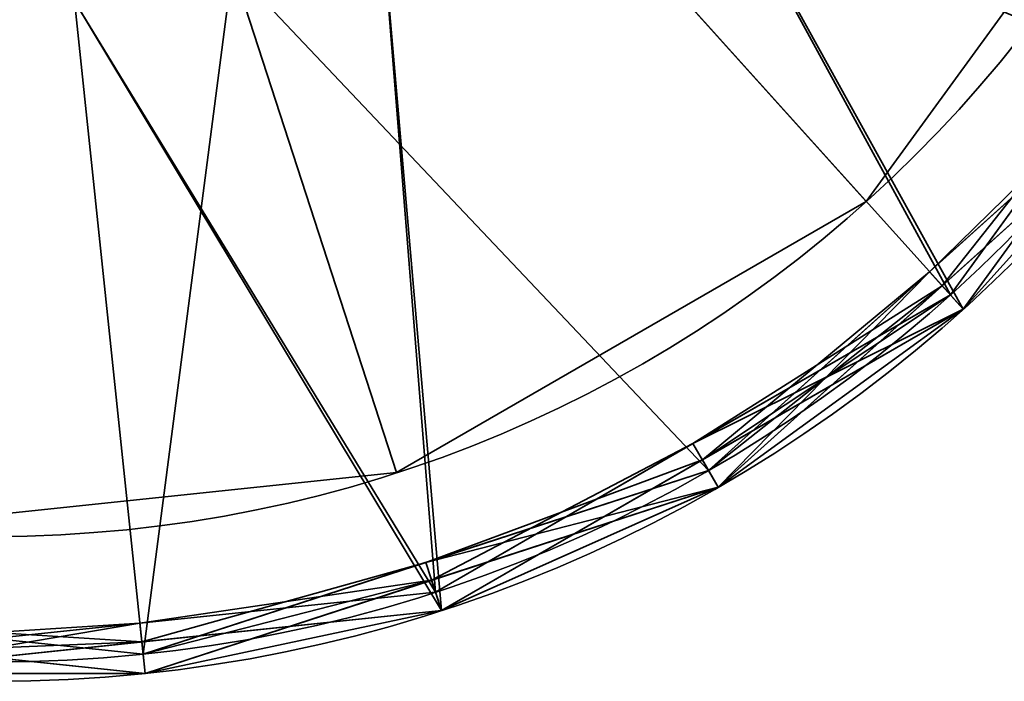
# Model space of a CAD drawing. Header units: millimetres. Extents: x -503 to 6703, y -110 to 249.
# Tile 821 of 1056: x 3431.14 to 3436.23, y -46.41 to -42.99. Entities that reach past the tile are written whole.
import ezdxf

# ---------------------------------------------------------------- set-up
doc = ezdxf.new("R2010")
doc.units = ezdxf.units.MM
doc.layers.add('151', color=7, linetype='Continuous', true_color=0xffffff)

# ---------------------------------------------------------------- blocks, each defined once
blk = doc.blocks.new('UG_SURFACE_236')
at = {"layer": '151', "color": 252, "linetype": 'Continuous', "lineweight": 35}
for points in [[(3438.2384, -37.3745, 1711.5), (3438.2384, -40.4516, 1711.5), (3436.9867, -43.2626, 1711.5), (3431, -38.913, 1711.5)], [(3431.7734, -46.2725, 1711.5), (3428.7133, -45.9508, 1711.5), (3426.0485, -44.4123, 1711.5), (3431, -38.913, 1711.5)], [(3430.2266, -46.2725, 1812), (3433.2867, -45.9508, 1812), (3435.9515, -44.4123, 1812), (3431, -38.913, 1812)], [(3435.9515, -44.4123, 1812), (3437.7604, -41.9229, 1812), (3438.4, -38.913, 1812), (3431, -38.913, 1812)], [(3436.9867, -43.2626, 1711.5), (3434.7, -45.3216, 1711.5), (3431.7734, -46.2725, 1711.5), (3431, -38.913, 1711.5)], [(3438.2384, -40.4516, 1786), (3436.9867, -43.2626, 1786), (3434.6542, -40.54, 1786), (3434.9127, -39.7447, 1786)], [(3436.9867, -43.2626, 1786), (3433.6765, -41.8856, 1786), (3434.6542, -40.54, 1786)], [(3434.236, -41.2642, 1737.5), (3433.0001, -42.3771, 1737.5), (3433.2867, -45.9508, 1737.5), (3435.9515, -44.4123, 1737.5)], [(3435.9515, -44.4123, 1737.5), (3437.7604, -41.9229, 1737.5), (3434.236, -41.2642, 1737.5)], [(3432.236, -42.7172, 1786), (3433.6765, -41.8856, 1786), (3436.9867, -43.2626, 1786), (3434.7, -45.3216, 1786)], [(3436.0185, -44.4866, 1811.9), (3437.8517, -41.9635, 1811.9), (3437.7604, -41.9229, 1812), (3435.9515, -44.4123, 1812)], [(3437.7604, -41.9229, 1737.5), (3435.9515, -44.4123, 1737.5), (3436.0185, -44.4866, 1737.4001), (3436.9349, -43.2251, 1737.4001)], [(3436.8558, -43.1676, 1808), (3435.9515, -44.4123, 1808), (3436.0185, -44.4866, 1807.9), (3437.8517, -41.9635, 1807.9)], [(3437.8517, -41.9635, 1807.9), (3436.0185, -44.4866, 1807.9), (3437.0675, -43.3214, 1786.1)], [(3437.0675, -43.3214, 1808.1), (3437.8517, -41.9635, 1811.9), (3436.0185, -44.4866, 1811.9)], [(3433.0001, -42.3771, 1737.5), (3431.4182, -42.8911, 1737.5), (3433.2867, -45.9508, 1737.5)], [(3430.5818, -42.8911, 1786), (3432.236, -42.7172, 1786), (3431.7734, -46.2725, 1786), (3428.7133, -45.9508, 1786)], [(3431.4182, -42.8911, 1737.5), (3429.764, -42.7172, 1737.5), (3430.2266, -46.2725, 1737.5), (3433.2867, -45.9508, 1737.5)], [(3434.7, -45.3216, 1786), (3431.7734, -46.2725, 1786), (3432.236, -42.7172, 1786)], [(3436.8558, -43.1676, 1808), (3437.0675, -43.3214, 1808.1), (3435.9088, -44.3648, 1808.1)], [(3435.9088, -44.3648, 1808.1), (3435.9515, -44.4123, 1808), (3436.8558, -43.1676, 1808)], [(3435.8435, -44.2921, 1715.5), (3436.0185, -44.4866, 1715.4), (3436.9349, -43.2251, 1715.4)], [(3436.9349, -43.2251, 1715.4), (3436.9867, -43.2626, 1715.5), (3435.8435, -44.2921, 1715.5)], [(3437.0675, -43.3214, 1715.6), (3436.9349, -43.2251, 1737.4001), (3436.0185, -44.4866, 1737.4001)], [(3437.0675, -43.3214, 1711.5999), (3436.9349, -43.2251, 1715.4), (3436.0185, -44.4866, 1715.4)], [(3434.7, -45.3216, 1786), (3436.9867, -43.2626, 1786), (3437.0675, -43.3214, 1786.1), (3435.9088, -44.3648, 1786.1)], [(3437.0675, -43.3214, 1711.5999), (3434.7501, -45.4082, 1711.5999), (3434.7, -45.3216, 1711.5), (3436.9867, -43.2626, 1711.5)], [(3435.8435, -44.2921, 1715.5), (3436.9867, -43.2626, 1715.5), (3437.0675, -43.3214, 1715.6), (3434.7501, -45.4082, 1715.6)], [(3434.7501, -45.4082, 1715.6), (3437.0675, -43.3214, 1715.6), (3436.0185, -44.4866, 1737.4001)], [(3436.0185, -44.4866, 1715.4), (3434.7501, -45.4082, 1711.5999), (3437.0675, -43.3214, 1711.5999)], [(3436.0185, -44.4866, 1807.9), (3435.9088, -44.3648, 1786.1), (3437.0675, -43.3214, 1786.1)], [(3436.0185, -44.4866, 1811.9), (3435.9088, -44.3648, 1808.1), (3437.0675, -43.3214, 1808.1)], [(3435.8435, -44.2921, 1715.5), (3434.7, -45.3216, 1715.5), (3434.6681, -45.2663, 1715.4)], [(3434.6681, -45.2663, 1715.4), (3436.0185, -44.4866, 1715.4), (3435.8435, -44.2921, 1715.5)], [(3434.7501, -45.4082, 1715.6), (3434.7, -45.3216, 1715.5), (3435.8435, -44.2921, 1715.5)], [(3434.6192, -45.1816, 1808), (3435.9515, -44.4123, 1808), (3435.9088, -44.3648, 1808.1)], [(3435.9088, -44.3648, 1808.1), (3434.7501, -45.4082, 1808.1), (3434.6192, -45.1816, 1808)], [(3435.9088, -44.3648, 1786.1), (3434.7501, -45.4082, 1786.1), (3434.7, -45.3216, 1786)], [(3434.7501, -45.4082, 1786.1), (3435.9088, -44.3648, 1786.1), (3436.0185, -44.4866, 1807.9)], [(3434.7501, -45.4082, 1808.1), (3435.9088, -44.3648, 1808.1), (3436.0185, -44.4866, 1811.9)], [(3433.3177, -46.0459, 1811.9), (3436.0185, -44.4866, 1811.9), (3435.9515, -44.4123, 1812), (3433.2867, -45.9508, 1812)], [(3435.9515, -44.4123, 1737.5), (3433.2867, -45.9508, 1737.5), (3433.3177, -46.0459, 1737.4001), (3434.6681, -45.2663, 1737.4001)], [(3436.0185, -44.4866, 1807.9), (3435.9515, -44.4123, 1808), (3434.6192, -45.1816, 1808)], [(3434.6681, -45.2663, 1737.4001), (3436.0185, -44.4866, 1737.4001), (3435.9515, -44.4123, 1737.5)], [(3434.6192, -45.1816, 1808), (3433.2867, -45.9508, 1808), (3433.3177, -46.0459, 1807.9), (3436.0185, -44.4866, 1807.9)], [(3434.7501, -45.4082, 1786.1), (3436.0185, -44.4866, 1807.9), (3433.3177, -46.0459, 1807.9)], [(3436.0185, -44.4866, 1811.9), (3433.3177, -46.0459, 1811.9), (3434.7501, -45.4082, 1808.1)], [(3436.0185, -44.4866, 1737.4001), (3434.6681, -45.2663, 1737.4001), (3434.7501, -45.4082, 1715.6)], [(3436.0185, -44.4866, 1715.4), (3434.6681, -45.2663, 1715.4), (3434.7501, -45.4082, 1711.5999)], [(3434.6192, -45.1816, 1808), (3434.7501, -45.4082, 1808.1), (3433.2669, -45.8901, 1808.1)], [(3433.2669, -45.8901, 1808.1), (3433.2867, -45.9508, 1808), (3434.6192, -45.1816, 1808)], [(3433.2368, -45.797, 1715.5), (3433.3177, -46.0459, 1715.4), (3434.6681, -45.2663, 1715.4)], [(3434.6681, -45.2663, 1715.4), (3434.7, -45.3216, 1715.5), (3433.2368, -45.797, 1715.5)], [(3434.7501, -45.4082, 1715.6), (3434.6681, -45.2663, 1737.4001), (3433.3177, -46.0459, 1737.4001)], [(3434.7501, -45.4082, 1711.5999), (3434.6681, -45.2663, 1715.4), (3433.3177, -46.0459, 1715.4)], [(3431.7734, -46.2725, 1786), (3434.7, -45.3216, 1786), (3434.7501, -45.4082, 1786.1), (3433.2669, -45.8901, 1786.1)], [(3434.7501, -45.4082, 1711.5999), (3431.7839, -46.3719, 1711.5999), (3431.7734, -46.2725, 1711.5), (3434.7, -45.3216, 1711.5)], [(3433.2368, -45.797, 1715.5), (3434.7, -45.3216, 1715.5), (3434.7501, -45.4082, 1715.6)], [(3434.7501, -45.4082, 1715.6), (3431.7839, -46.3719, 1715.6), (3431.7734, -46.2725, 1715.5), (3433.2368, -45.797, 1715.5)], [(3433.3177, -46.0459, 1737.4001), (3431.7839, -46.3719, 1715.6), (3434.7501, -45.4082, 1715.6)], [(3431.7839, -46.3719, 1711.5999), (3434.7501, -45.4082, 1711.5999), (3433.3177, -46.0459, 1715.4)], [(3433.3177, -46.0459, 1807.9), (3433.2669, -45.8901, 1786.1), (3434.7501, -45.4082, 1786.1)], [(3433.3177, -46.0459, 1811.9), (3433.2669, -45.8901, 1808.1), (3434.7501, -45.4082, 1808.1)], [(3433.2368, -45.797, 1715.5), (3431.7734, -46.2725, 1715.5), (3431.7667, -46.2089, 1715.4)], [(3431.7667, -46.2089, 1715.4), (3433.3177, -46.0459, 1715.4), (3433.2368, -45.797, 1715.5)], [(3431.7565, -46.1117, 1808), (3433.2867, -45.9508, 1808), (3433.2669, -45.8901, 1808.1)], [(3433.2669, -45.8901, 1808.1), (3431.7839, -46.3719, 1808.1), (3431.7565, -46.1117, 1808)], [(3433.2669, -45.8901, 1786.1), (3431.7839, -46.3719, 1786.1), (3431.7734, -46.2725, 1786)], [(3431.7839, -46.3719, 1786.1), (3433.2669, -45.8901, 1786.1), (3433.3177, -46.0459, 1807.9)], [(3431.7839, -46.3719, 1808.1), (3433.2669, -45.8901, 1808.1), (3433.3177, -46.0459, 1811.9)], [(3431.7839, -46.3719, 1711.5999), (3428.6823, -46.0459, 1711.5999), (3428.7133, -45.9508, 1711.5), (3431.7734, -46.2725, 1711.5)], [(3428.7133, -45.9508, 1786), (3431.7734, -46.2725, 1786), (3431.7839, -46.3719, 1786.1), (3430.2332, -46.2089, 1786.1)], [(3430.2161, -46.3719, 1807.9), (3433.3177, -46.0459, 1807.9), (3433.2867, -45.9508, 1808), (3431.7565, -46.1117, 1808)], [(3430.2161, -46.3719, 1811.9), (3433.3177, -46.0459, 1811.9), (3433.2867, -45.9508, 1812), (3430.2266, -46.2725, 1812)], [(3431.7667, -46.2089, 1737.4001), (3433.3177, -46.0459, 1737.4001), (3433.2867, -45.9508, 1737.5), (3430.2266, -46.2725, 1737.5)], [(3430.2161, -46.3719, 1737.4001), (3428.6823, -46.0459, 1715.6), (3431.7839, -46.3719, 1715.6)], [(3430.2435, -46.1117, 1715.5), (3431.7734, -46.2725, 1715.5), (3431.7839, -46.3719, 1715.6), (3428.6823, -46.0459, 1715.6)], [(3428.6823, -46.0459, 1711.5999), (3431.7839, -46.3719, 1711.5999), (3430.2161, -46.3719, 1715.4)], [(3431.7839, -46.3719, 1786.1), (3433.3177, -46.0459, 1807.9), (3430.2161, -46.3719, 1807.9)], [(3433.3177, -46.0459, 1811.9), (3430.2161, -46.3719, 1811.9), (3431.7839, -46.3719, 1808.1)], [(3433.3177, -46.0459, 1737.4001), (3431.7667, -46.2089, 1737.4001), (3431.7839, -46.3719, 1715.6)], [(3433.3177, -46.0459, 1715.4), (3431.7667, -46.2089, 1715.4), (3431.7839, -46.3719, 1711.5999)], [(3431.7565, -46.1117, 1808), (3430.2266, -46.2725, 1808), (3430.2161, -46.3719, 1807.9)], [(3430.2435, -46.1117, 1715.5), (3430.2161, -46.3719, 1715.4), (3431.7667, -46.2089, 1715.4)], [(3430.2332, -46.2089, 1808.1), (3430.2266, -46.2725, 1808), (3431.7565, -46.1117, 1808)], [(3431.7565, -46.1117, 1808), (3431.7839, -46.3719, 1808.1), (3430.2332, -46.2089, 1808.1)], [(3431.7667, -46.2089, 1715.4), (3431.7734, -46.2725, 1715.5), (3430.2435, -46.1117, 1715.5)], [(3430.2161, -46.3719, 1807.9), (3430.2332, -46.2089, 1786.1), (3431.7839, -46.3719, 1786.1)], [(3430.2161, -46.3719, 1811.9), (3430.2332, -46.2089, 1808.1), (3431.7839, -46.3719, 1808.1)], [(3430.2266, -46.2725, 1737.5), (3430.2161, -46.3719, 1737.4001), (3431.7667, -46.2089, 1737.4001)], [(3431.7839, -46.3719, 1715.6), (3431.7667, -46.2089, 1737.4001), (3430.2161, -46.3719, 1737.4001)], [(3431.7839, -46.3719, 1711.5999), (3431.7667, -46.2089, 1715.4), (3430.2161, -46.3719, 1715.4)]]:
    blk.add_3dface(points, dxfattribs=at)
blk = doc.blocks.new('UG_SURFACE_237')
at = {"layer": '151', "color": 252, "linetype": 'Continuous', "lineweight": 35}
for points in [[(3438.2384, -37.3745, 1461.5), (3438.2384, -40.4516, 1461.5), (3436.9867, -43.2626, 1461.5), (3431, -38.913, 1461.5)], [(3431.7734, -46.2725, 1461.5), (3428.7133, -45.9508, 1461.5), (3426.0485, -44.4123, 1461.5), (3431, -38.913, 1461.5)], [(3430.2266, -46.2725, 1562), (3433.2867, -45.9508, 1562), (3435.9515, -44.4123, 1562), (3431, -38.913, 1562)], [(3435.9515, -44.4123, 1562), (3437.7604, -41.9229, 1562), (3438.4, -38.913, 1562), (3431, -38.913, 1562)], [(3436.9867, -43.2626, 1461.5), (3434.7, -45.3216, 1461.5), (3431.7734, -46.2725, 1461.5), (3431, -38.913, 1461.5)], [(3438.2384, -40.4516, 1536), (3436.9867, -43.2626, 1536), (3434.6542, -40.54, 1536), (3434.9127, -39.7447, 1536)], [(3436.9867, -43.2626, 1536), (3433.6765, -41.8856, 1536), (3434.6542, -40.54, 1536)], [(3434.236, -41.2642, 1487.5), (3433.0001, -42.3771, 1487.5), (3433.2867, -45.9508, 1487.5), (3435.9515, -44.4123, 1487.5)], [(3435.9515, -44.4123, 1487.5), (3437.7604, -41.9229, 1487.5), (3434.236, -41.2642, 1487.5)], [(3432.236, -42.7172, 1536), (3433.6765, -41.8856, 1536), (3436.9867, -43.2626, 1536), (3434.7, -45.3216, 1536)], [(3436.0185, -44.4866, 1561.9), (3437.8517, -41.9635, 1561.9), (3437.7604, -41.9229, 1562), (3435.9515, -44.4123, 1562)], [(3437.7604, -41.9229, 1487.5), (3435.9515, -44.4123, 1487.5), (3436.0185, -44.4866, 1487.4001), (3436.9349, -43.2251, 1487.4001)], [(3436.8558, -43.1676, 1558), (3435.9515, -44.4123, 1558), (3436.0185, -44.4866, 1557.9), (3437.8517, -41.9635, 1557.9)], [(3437.8517, -41.9635, 1557.9), (3436.0185, -44.4866, 1557.9), (3437.0675, -43.3214, 1536.1)], [(3437.0675, -43.3214, 1558.1), (3437.8517, -41.9635, 1561.9), (3436.0185, -44.4866, 1561.9)], [(3433.0001, -42.3771, 1487.5), (3431.4182, -42.8911, 1487.5), (3433.2867, -45.9508, 1487.5)], [(3430.5818, -42.8911, 1536), (3432.236, -42.7172, 1536), (3431.7734, -46.2725, 1536), (3428.7133, -45.9508, 1536)], [(3431.4182, -42.8911, 1487.5), (3429.764, -42.7172, 1487.5), (3430.2266, -46.2725, 1487.5), (3433.2867, -45.9508, 1487.5)], [(3434.7, -45.3216, 1536), (3431.7734, -46.2725, 1536), (3432.236, -42.7172, 1536)], [(3436.8558, -43.1676, 1558), (3437.0675, -43.3214, 1558.1), (3435.9088, -44.3648, 1558.1)], [(3435.9088, -44.3648, 1558.1), (3435.9515, -44.4123, 1558), (3436.8558, -43.1676, 1558)], [(3435.8435, -44.2921, 1465.5), (3436.0185, -44.4866, 1465.4), (3436.9349, -43.2251, 1465.4)], [(3436.9349, -43.2251, 1465.4), (3436.9867, -43.2626, 1465.5), (3435.8435, -44.2921, 1465.5)], [(3437.0675, -43.3214, 1465.6), (3436.9349, -43.2251, 1487.4001), (3436.0185, -44.4866, 1487.4001)], [(3437.0675, -43.3214, 1461.5999), (3436.9349, -43.2251, 1465.4), (3436.0185, -44.4866, 1465.4)], [(3434.7, -45.3216, 1536), (3436.9867, -43.2626, 1536), (3437.0675, -43.3214, 1536.1), (3435.9088, -44.3648, 1536.1)], [(3437.0675, -43.3214, 1461.5999), (3434.7501, -45.4082, 1461.5999), (3434.7, -45.3216, 1461.5), (3436.9867, -43.2626, 1461.5)], [(3435.8435, -44.2921, 1465.5), (3436.9867, -43.2626, 1465.5), (3437.0675, -43.3214, 1465.6), (3434.7501, -45.4082, 1465.6)], [(3434.7501, -45.4082, 1465.6), (3437.0675, -43.3214, 1465.6), (3436.0185, -44.4866, 1487.4001)], [(3434.7501, -45.4082, 1461.5999), (3437.0675, -43.3214, 1461.5999), (3436.0185, -44.4866, 1465.4)], [(3436.0185, -44.4866, 1557.9), (3435.9088, -44.3648, 1536.1), (3437.0675, -43.3214, 1536.1)], [(3436.0185, -44.4866, 1561.9), (3435.9088, -44.3648, 1558.1), (3437.0675, -43.3214, 1558.1)], [(3435.8435, -44.2921, 1465.5), (3434.7, -45.3216, 1465.5), (3434.6681, -45.2663, 1465.4)], [(3434.6681, -45.2663, 1465.4), (3436.0185, -44.4866, 1465.4), (3435.8435, -44.2921, 1465.5)], [(3434.7501, -45.4082, 1465.6), (3434.7, -45.3216, 1465.5), (3435.8435, -44.2921, 1465.5)], [(3434.6192, -45.1816, 1558), (3435.9515, -44.4123, 1558), (3435.9088, -44.3648, 1558.1)], [(3435.9088, -44.3648, 1558.1), (3434.7501, -45.4082, 1558.1), (3434.6192, -45.1816, 1558)], [(3435.9088, -44.3648, 1536.1), (3434.7501, -45.4082, 1536.1), (3434.7, -45.3216, 1536)], [(3434.7501, -45.4082, 1536.1), (3435.9088, -44.3648, 1536.1), (3436.0185, -44.4866, 1557.9)], [(3434.7501, -45.4082, 1558.1), (3435.9088, -44.3648, 1558.1), (3436.0185, -44.4866, 1561.9)], [(3433.3177, -46.0459, 1561.9), (3436.0185, -44.4866, 1561.9), (3435.9515, -44.4123, 1562), (3433.2867, -45.9508, 1562)], [(3435.9515, -44.4123, 1487.5), (3433.2867, -45.9508, 1487.5), (3433.3177, -46.0459, 1487.4001), (3434.6681, -45.2663, 1487.4001)], [(3436.0185, -44.4866, 1557.9), (3435.9515, -44.4123, 1558), (3434.6192, -45.1816, 1558)], [(3434.6681, -45.2663, 1487.4001), (3436.0185, -44.4866, 1487.4001), (3435.9515, -44.4123, 1487.5)], [(3434.6192, -45.1816, 1558), (3433.2867, -45.9508, 1558), (3433.3177, -46.0459, 1557.9), (3436.0185, -44.4866, 1557.9)], [(3434.7501, -45.4082, 1536.1), (3436.0185, -44.4866, 1557.9), (3433.3177, -46.0459, 1557.9)], [(3434.7501, -45.4082, 1558.1), (3436.0185, -44.4866, 1561.9), (3433.3177, -46.0459, 1561.9)], [(3436.0185, -44.4866, 1487.4001), (3434.6681, -45.2663, 1487.4001), (3434.7501, -45.4082, 1465.6)], [(3436.0185, -44.4866, 1465.4), (3434.6681, -45.2663, 1465.4), (3434.7501, -45.4082, 1461.5999)], [(3434.6192, -45.1816, 1558), (3434.7501, -45.4082, 1558.1), (3433.2669, -45.8901, 1558.1)], [(3433.2669, -45.8901, 1558.1), (3433.2867, -45.9508, 1558), (3434.6192, -45.1816, 1558)], [(3433.2368, -45.797, 1465.5), (3433.3177, -46.0459, 1465.4), (3434.6681, -45.2663, 1465.4)], [(3434.6681, -45.2663, 1465.4), (3434.7, -45.3216, 1465.5), (3433.2368, -45.797, 1465.5)], [(3434.7501, -45.4082, 1465.6), (3434.6681, -45.2663, 1487.4001), (3433.3177, -46.0459, 1487.4001)], [(3434.7501, -45.4082, 1461.5999), (3434.6681, -45.2663, 1465.4), (3433.3177, -46.0459, 1465.4)], [(3431.7734, -46.2725, 1536), (3434.7, -45.3216, 1536), (3434.7501, -45.4082, 1536.1), (3433.2669, -45.8901, 1536.1)], [(3434.7501, -45.4082, 1461.5999), (3431.7839, -46.3719, 1461.5999), (3431.7734, -46.2725, 1461.5), (3434.7, -45.3216, 1461.5)], [(3433.2368, -45.797, 1465.5), (3434.7, -45.3216, 1465.5), (3434.7501, -45.4082, 1465.6)], [(3434.7501, -45.4082, 1465.6), (3431.7839, -46.3719, 1465.6), (3431.7734, -46.2725, 1465.5), (3433.2368, -45.797, 1465.5)], [(3433.3177, -46.0459, 1487.4001), (3431.7839, -46.3719, 1465.6), (3434.7501, -45.4082, 1465.6)], [(3433.3177, -46.0459, 1465.4), (3431.7839, -46.3719, 1461.5999), (3434.7501, -45.4082, 1461.5999)], [(3433.3177, -46.0459, 1557.9), (3433.2669, -45.8901, 1536.1), (3434.7501, -45.4082, 1536.1)], [(3433.3177, -46.0459, 1561.9), (3433.2669, -45.8901, 1558.1), (3434.7501, -45.4082, 1558.1)], [(3433.2368, -45.797, 1465.5), (3431.7734, -46.2725, 1465.5), (3431.7667, -46.2089, 1465.4)], [(3431.7667, -46.2089, 1465.4), (3433.3177, -46.0459, 1465.4), (3433.2368, -45.797, 1465.5)], [(3431.7565, -46.1117, 1558), (3433.2867, -45.9508, 1558), (3433.2669, -45.8901, 1558.1)], [(3433.2669, -45.8901, 1558.1), (3431.7839, -46.3719, 1558.1), (3431.7565, -46.1117, 1558)], [(3433.2669, -45.8901, 1536.1), (3431.7839, -46.3719, 1536.1), (3431.7734, -46.2725, 1536)], [(3431.7839, -46.3719, 1536.1), (3433.2669, -45.8901, 1536.1), (3433.3177, -46.0459, 1557.9)], [(3431.7839, -46.3719, 1558.1), (3433.2669, -45.8901, 1558.1), (3433.3177, -46.0459, 1561.9)], [(3431.7839, -46.3719, 1461.5999), (3428.6823, -46.0459, 1461.5999), (3428.7133, -45.9508, 1461.5), (3431.7734, -46.2725, 1461.5)], [(3428.7133, -45.9508, 1536), (3431.7734, -46.2725, 1536), (3431.7839, -46.3719, 1536.1), (3430.2332, -46.2089, 1536.1)], [(3430.2161, -46.3719, 1557.9), (3433.3177, -46.0459, 1557.9), (3433.2867, -45.9508, 1558), (3431.7565, -46.1117, 1558)], [(3430.2161, -46.3719, 1561.9), (3433.3177, -46.0459, 1561.9), (3433.2867, -45.9508, 1562), (3430.2266, -46.2725, 1562)], [(3431.7667, -46.2089, 1487.4001), (3433.3177, -46.0459, 1487.4001), (3433.2867, -45.9508, 1487.5), (3430.2266, -46.2725, 1487.5)], [(3430.2161, -46.3719, 1487.4001), (3428.6823, -46.0459, 1465.6), (3431.7839, -46.3719, 1465.6)], [(3430.2435, -46.1117, 1465.5), (3431.7734, -46.2725, 1465.5), (3431.7839, -46.3719, 1465.6), (3428.6823, -46.0459, 1465.6)], [(3430.2161, -46.3719, 1465.4), (3428.6823, -46.0459, 1461.5999), (3431.7839, -46.3719, 1461.5999)], [(3431.7839, -46.3719, 1536.1), (3433.3177, -46.0459, 1557.9), (3430.2161, -46.3719, 1557.9)], [(3431.7839, -46.3719, 1558.1), (3433.3177, -46.0459, 1561.9), (3430.2161, -46.3719, 1561.9)], [(3433.3177, -46.0459, 1487.4001), (3431.7667, -46.2089, 1487.4001), (3431.7839, -46.3719, 1465.6)], [(3433.3177, -46.0459, 1465.4), (3431.7667, -46.2089, 1465.4), (3431.7839, -46.3719, 1461.5999)], [(3431.7565, -46.1117, 1558), (3430.2266, -46.2725, 1558), (3430.2161, -46.3719, 1557.9)], [(3430.2435, -46.1117, 1465.5), (3430.2161, -46.3719, 1465.4), (3431.7667, -46.2089, 1465.4)], [(3430.2332, -46.2089, 1558.1), (3430.2266, -46.2725, 1558), (3431.7565, -46.1117, 1558)], [(3431.7565, -46.1117, 1558), (3431.7839, -46.3719, 1558.1), (3430.2332, -46.2089, 1558.1)], [(3431.7667, -46.2089, 1465.4), (3431.7734, -46.2725, 1465.5), (3430.2435, -46.1117, 1465.5)], [(3430.2161, -46.3719, 1557.9), (3430.2332, -46.2089, 1536.1), (3431.7839, -46.3719, 1536.1)], [(3430.2161, -46.3719, 1561.9), (3430.2332, -46.2089, 1558.1), (3431.7839, -46.3719, 1558.1)], [(3430.2266, -46.2725, 1487.5), (3430.2161, -46.3719, 1487.4001), (3431.7667, -46.2089, 1487.4001)], [(3431.7839, -46.3719, 1465.6), (3431.7667, -46.2089, 1487.4001), (3430.2161, -46.3719, 1487.4001)], [(3431.7839, -46.3719, 1461.5999), (3431.7667, -46.2089, 1465.4), (3430.2161, -46.3719, 1465.4)]]:
    blk.add_3dface(points, dxfattribs=at)
blk = doc.blocks.new('UG_SURFACE_238')
at = {"layer": '151', "color": 252, "linetype": 'Continuous', "lineweight": 35}
for points in [[(3438.2384, -37.3745, 276.5), (3438.2384, -40.4516, 276.5), (3436.9867, -43.2626, 276.5), (3431, -38.913, 276.5)], [(3431.7734, -46.2725, 276.5), (3428.7133, -45.9508, 276.5), (3426.0485, -44.4123, 276.5), (3431, -38.913, 276.5)], [(3430.2266, -46.2725, 377), (3433.2867, -45.9508, 377), (3435.9515, -44.4123, 377), (3431, -38.913, 377)], [(3435.9515, -44.4123, 377), (3437.7604, -41.9229, 377), (3438.4, -38.913, 377), (3431, -38.913, 377)], [(3436.9867, -43.2626, 276.5), (3434.7, -45.3216, 276.5), (3431.7734, -46.2725, 276.5), (3431, -38.913, 276.5)], [(3438.2384, -40.4516, 351), (3436.9867, -43.2626, 351), (3434.6542, -40.54, 351), (3434.9127, -39.7447, 351)], [(3436.9867, -43.2626, 351), (3433.6765, -41.8856, 351), (3434.6542, -40.54, 351)], [(3434.236, -41.2642, 302.5), (3433.0001, -42.3771, 302.5), (3433.2867, -45.9508, 302.5), (3435.9515, -44.4123, 302.5)], [(3435.9515, -44.4123, 302.5), (3437.7604, -41.9229, 302.5), (3434.236, -41.2642, 302.5)], [(3432.236, -42.7172, 351), (3433.6765, -41.8856, 351), (3436.9867, -43.2626, 351), (3434.7, -45.3216, 351)], [(3436.0185, -44.4866, 376.9), (3437.8517, -41.9635, 376.9), (3437.7604, -41.9229, 377), (3435.9515, -44.4123, 377)], [(3437.7604, -41.9229, 302.5), (3435.9515, -44.4123, 302.5), (3436.0185, -44.4866, 302.4), (3436.9349, -43.2251, 302.4)], [(3436.8558, -43.1676, 373), (3435.9515, -44.4123, 373), (3436.0185, -44.4866, 372.9), (3437.8517, -41.9635, 372.9)], [(3437.8517, -41.9635, 372.9), (3436.0185, -44.4866, 372.9), (3437.0675, -43.3214, 351.1)], [(3437.8517, -41.9635, 376.9), (3436.0185, -44.4866, 376.9), (3437.0675, -43.3214, 373.1)], [(3433.0001, -42.3771, 302.5), (3431.4182, -42.8911, 302.5), (3433.2867, -45.9508, 302.5)], [(3430.5818, -42.8911, 351), (3432.236, -42.7172, 351), (3431.7734, -46.2725, 351), (3428.7133, -45.9508, 351)], [(3431.4182, -42.8911, 302.5), (3429.764, -42.7172, 302.5), (3430.2266, -46.2725, 302.5), (3433.2867, -45.9508, 302.5)], [(3434.7, -45.3216, 351), (3431.7734, -46.2725, 351), (3432.236, -42.7172, 351)], [(3436.8558, -43.1676, 373), (3437.0675, -43.3214, 373.1), (3435.9088, -44.3648, 373.1)], [(3435.9088, -44.3648, 373.1), (3435.9515, -44.4123, 373), (3436.8558, -43.1676, 373)], [(3435.8435, -44.2921, 280.5), (3436.0185, -44.4866, 280.4), (3436.9349, -43.2251, 280.4)], [(3436.9349, -43.2251, 280.4), (3436.9867, -43.2626, 280.5), (3435.8435, -44.2921, 280.5)], [(3437.0675, -43.3214, 280.6), (3436.9349, -43.2251, 302.4), (3436.0185, -44.4866, 302.4)], [(3437.0675, -43.3214, 276.6), (3436.9349, -43.2251, 280.4), (3436.0185, -44.4866, 280.4)], [(3434.7, -45.3216, 351), (3436.9867, -43.2626, 351), (3437.0675, -43.3214, 351.1), (3435.9088, -44.3648, 351.1)], [(3437.0675, -43.3214, 276.6), (3434.7501, -45.4082, 276.6), (3434.7, -45.3216, 276.5), (3436.9867, -43.2626, 276.5)], [(3435.8435, -44.2921, 280.5), (3436.9867, -43.2626, 280.5), (3437.0675, -43.3214, 280.6), (3434.7501, -45.4082, 280.6)], [(3436.0185, -44.4866, 302.4), (3434.7501, -45.4082, 280.6), (3437.0675, -43.3214, 280.6)], [(3436.0185, -44.4866, 280.4), (3434.7501, -45.4082, 276.6), (3437.0675, -43.3214, 276.6)], [(3436.0185, -44.4866, 372.9), (3435.9088, -44.3648, 351.1), (3437.0675, -43.3214, 351.1)], [(3436.0185, -44.4866, 376.9), (3435.9088, -44.3648, 373.1), (3437.0675, -43.3214, 373.1)], [(3435.8435, -44.2921, 280.5), (3434.7, -45.3216, 280.5), (3434.6681, -45.2663, 280.4)], [(3434.6681, -45.2663, 280.4), (3436.0185, -44.4866, 280.4), (3435.8435, -44.2921, 280.5)], [(3434.7501, -45.4082, 280.6), (3434.7, -45.3216, 280.5), (3435.8435, -44.2921, 280.5)], [(3434.6192, -45.1816, 373), (3435.9515, -44.4123, 373), (3435.9088, -44.3648, 373.1)], [(3435.9088, -44.3648, 373.1), (3434.7501, -45.4082, 373.1), (3434.6192, -45.1816, 373)], [(3435.9088, -44.3648, 351.1), (3434.7501, -45.4082, 351.1), (3434.7, -45.3216, 351)], [(3434.7501, -45.4082, 351.1), (3435.9088, -44.3648, 351.1), (3436.0185, -44.4866, 372.9)], [(3434.7501, -45.4082, 373.1), (3435.9088, -44.3648, 373.1), (3436.0185, -44.4866, 376.9)], [(3433.3177, -46.0459, 376.9), (3436.0185, -44.4866, 376.9), (3435.9515, -44.4123, 377), (3433.2867, -45.9508, 377)], [(3435.9515, -44.4123, 302.5), (3433.2867, -45.9508, 302.5), (3433.3177, -46.0459, 302.4), (3434.6681, -45.2663, 302.4)], [(3436.0185, -44.4866, 372.9), (3435.9515, -44.4123, 373), (3434.6192, -45.1816, 373)], [(3434.6681, -45.2663, 302.4), (3436.0185, -44.4866, 302.4), (3435.9515, -44.4123, 302.5)], [(3434.6192, -45.1816, 373), (3433.2867, -45.9508, 373), (3433.3177, -46.0459, 372.9), (3436.0185, -44.4866, 372.9)], [(3434.7501, -45.4082, 351.1), (3436.0185, -44.4866, 372.9), (3433.3177, -46.0459, 372.9)], [(3436.0185, -44.4866, 376.9), (3433.3177, -46.0459, 376.9), (3434.7501, -45.4082, 373.1)], [(3436.0185, -44.4866, 302.4), (3434.6681, -45.2663, 302.4), (3434.7501, -45.4082, 280.6)], [(3436.0185, -44.4866, 280.4), (3434.6681, -45.2663, 280.4), (3434.7501, -45.4082, 276.6)], [(3434.6192, -45.1816, 373), (3434.7501, -45.4082, 373.1), (3433.2669, -45.8901, 373.1)], [(3433.2669, -45.8901, 373.1), (3433.2867, -45.9508, 373), (3434.6192, -45.1816, 373)], [(3433.2368, -45.797, 280.5), (3433.3177, -46.0459, 280.4), (3434.6681, -45.2663, 280.4)], [(3434.6681, -45.2663, 280.4), (3434.7, -45.3216, 280.5), (3433.2368, -45.797, 280.5)], [(3434.7501, -45.4082, 280.6), (3434.6681, -45.2663, 302.4), (3433.3177, -46.0459, 302.4)], [(3434.7501, -45.4082, 276.6), (3434.6681, -45.2663, 280.4), (3433.3177, -46.0459, 280.4)], [(3431.7734, -46.2725, 351), (3434.7, -45.3216, 351), (3434.7501, -45.4082, 351.1), (3433.2669, -45.8901, 351.1)], [(3434.7501, -45.4082, 276.6), (3431.7839, -46.3719, 276.6), (3431.7734, -46.2725, 276.5), (3434.7, -45.3216, 276.5)], [(3433.2368, -45.797, 280.5), (3434.7, -45.3216, 280.5), (3434.7501, -45.4082, 280.6)], [(3434.7501, -45.4082, 280.6), (3431.7839, -46.3719, 280.6), (3431.7734, -46.2725, 280.5), (3433.2368, -45.797, 280.5)], [(3433.3177, -46.0459, 302.4), (3431.7839, -46.3719, 280.6), (3434.7501, -45.4082, 280.6)], [(3433.3177, -46.0459, 280.4), (3431.7839, -46.3719, 276.6), (3434.7501, -45.4082, 276.6)], [(3433.3177, -46.0459, 372.9), (3433.2669, -45.8901, 351.1), (3434.7501, -45.4082, 351.1)], [(3433.3177, -46.0459, 376.9), (3433.2669, -45.8901, 373.1), (3434.7501, -45.4082, 373.1)], [(3433.2368, -45.797, 280.5), (3431.7734, -46.2725, 280.5), (3431.7667, -46.2089, 280.4)], [(3431.7667, -46.2089, 280.4), (3433.3177, -46.0459, 280.4), (3433.2368, -45.797, 280.5)], [(3431.7565, -46.1117, 373), (3433.2867, -45.9508, 373), (3433.2669, -45.8901, 373.1)], [(3433.2669, -45.8901, 373.1), (3431.7839, -46.3719, 373.1), (3431.7565, -46.1117, 373)], [(3433.2669, -45.8901, 351.1), (3431.7839, -46.3719, 351.1), (3431.7734, -46.2725, 351)], [(3431.7839, -46.3719, 351.1), (3433.2669, -45.8901, 351.1), (3433.3177, -46.0459, 372.9)], [(3431.7839, -46.3719, 373.1), (3433.2669, -45.8901, 373.1), (3433.3177, -46.0459, 376.9)], [(3431.7839, -46.3719, 276.6), (3428.6823, -46.0459, 276.6), (3428.7133, -45.9508, 276.5), (3431.7734, -46.2725, 276.5)], [(3428.7133, -45.9508, 351), (3431.7734, -46.2725, 351), (3431.7839, -46.3719, 351.1), (3430.2332, -46.2089, 351.1)], [(3430.2161, -46.3719, 372.9), (3433.3177, -46.0459, 372.9), (3433.2867, -45.9508, 373), (3431.7565, -46.1117, 373)], [(3430.2161, -46.3719, 376.9), (3433.3177, -46.0459, 376.9), (3433.2867, -45.9508, 377), (3430.2266, -46.2725, 377)], [(3431.7667, -46.2089, 302.4), (3433.3177, -46.0459, 302.4), (3433.2867, -45.9508, 302.5), (3430.2266, -46.2725, 302.5)], [(3430.2161, -46.3719, 302.4), (3428.6823, -46.0459, 280.6), (3431.7839, -46.3719, 280.6)], [(3430.2435, -46.1117, 280.5), (3431.7734, -46.2725, 280.5), (3431.7839, -46.3719, 280.6), (3428.6823, -46.0459, 280.6)], [(3430.2161, -46.3719, 280.4), (3428.6823, -46.0459, 276.6), (3431.7839, -46.3719, 276.6)], [(3431.7839, -46.3719, 351.1), (3433.3177, -46.0459, 372.9), (3430.2161, -46.3719, 372.9)], [(3431.7839, -46.3719, 373.1), (3433.3177, -46.0459, 376.9), (3430.2161, -46.3719, 376.9)], [(3433.3177, -46.0459, 302.4), (3431.7667, -46.2089, 302.4), (3431.7839, -46.3719, 280.6)], [(3433.3177, -46.0459, 280.4), (3431.7667, -46.2089, 280.4), (3431.7839, -46.3719, 276.6)], [(3431.7565, -46.1117, 373), (3430.2266, -46.2725, 373), (3430.2161, -46.3719, 372.9)], [(3430.2435, -46.1117, 280.5), (3430.2161, -46.3719, 280.4), (3431.7667, -46.2089, 280.4)], [(3430.2332, -46.2089, 373.1), (3430.2266, -46.2725, 373), (3431.7565, -46.1117, 373)], [(3431.7565, -46.1117, 373), (3431.7839, -46.3719, 373.1), (3430.2332, -46.2089, 373.1)], [(3431.7667, -46.2089, 280.4), (3431.7734, -46.2725, 280.5), (3430.2435, -46.1117, 280.5)], [(3430.2161, -46.3719, 372.9), (3430.2332, -46.2089, 351.1), (3431.7839, -46.3719, 351.1)], [(3430.2161, -46.3719, 376.9), (3430.2332, -46.2089, 373.1), (3431.7839, -46.3719, 373.1)], [(3430.2266, -46.2725, 302.5), (3430.2161, -46.3719, 302.4), (3431.7667, -46.2089, 302.4)], [(3431.7839, -46.3719, 280.6), (3431.7667, -46.2089, 302.4), (3430.2161, -46.3719, 302.4)], [(3431.7839, -46.3719, 276.6), (3431.7667, -46.2089, 280.4), (3430.2161, -46.3719, 280.4)]]:
    blk.add_3dface(points, dxfattribs=at)
blk = doc.blocks.new('UG_SURFACE_239')
at = {"layer": '151', "color": 253, "linetype": 'Continuous', "lineweight": 35}
for points in [[(3437.1665, -41.6585, 1737.5), (3435.5166, -43.9292, 1737.5), (3433.6765, -41.8856, 1737.5), (3434.6542, -40.54, 1737.5)], [(3434.6542, -40.54, 1738), (3433.6765, -41.8856, 1738), (3435.5166, -43.9292, 1738), (3437.1665, -41.6585, 1738)], [(3435.5166, -43.9292, 1738), (3435.5166, -43.9292, 1737.5), (3437.1665, -41.6585, 1737.5), (3437.1665, -41.6585, 1738)], [(3432.236, -42.7172, 1737.5), (3433.6765, -41.8856, 1737.5), (3435.5166, -43.9292, 1737.5), (3433.0859, -45.3326, 1737.5)], [(3433.0859, -45.3326, 1738), (3435.5166, -43.9292, 1738), (3433.6765, -41.8856, 1738), (3432.236, -42.7172, 1738)], [(3430.5818, -42.8911, 1737.5), (3432.236, -42.7172, 1737.5), (3433.0859, -45.3326, 1737.5), (3430.2945, -45.626, 1737.5)], [(3430.2945, -45.626, 1738), (3433.0859, -45.3326, 1738), (3432.236, -42.7172, 1738), (3430.5818, -42.8911, 1738)], [(3433.0859, -45.3326, 1738), (3433.0859, -45.3326, 1737.5), (3435.5166, -43.9292, 1737.5), (3435.5166, -43.9292, 1738)], [(3430.2945, -45.626, 1738), (3430.2945, -45.626, 1737.5), (3433.0859, -45.3326, 1737.5), (3433.0859, -45.3326, 1738)]]:
    blk.add_3dface(points, dxfattribs=at)
blk = doc.blocks.new('UG_SURFACE_240')
at = {"layer": '151', "color": 253, "linetype": 'Continuous', "lineweight": 35}
for points in [[(3437.1665, -41.6585, 1785.5), (3435.5166, -43.9292, 1785.5), (3433.6765, -41.8856, 1785.5), (3434.6542, -40.54, 1785.5)], [(3434.6542, -40.54, 1786), (3433.6765, -41.8856, 1786), (3435.5166, -43.9292, 1786), (3437.1665, -41.6585, 1786)], [(3435.5166, -43.9292, 1786), (3435.5166, -43.9292, 1785.5), (3437.1665, -41.6585, 1785.5), (3437.1665, -41.6585, 1786)], [(3432.236, -42.7172, 1785.5), (3433.6765, -41.8856, 1785.5), (3435.5166, -43.9292, 1785.5), (3433.0859, -45.3326, 1785.5)], [(3433.0859, -45.3326, 1786), (3435.5166, -43.9292, 1786), (3433.6765, -41.8856, 1786), (3432.236, -42.7172, 1786)], [(3430.5818, -42.8911, 1785.5), (3432.236, -42.7172, 1785.5), (3433.0859, -45.3326, 1785.5), (3430.2945, -45.626, 1785.5)], [(3430.2945, -45.626, 1786), (3433.0859, -45.3326, 1786), (3432.236, -42.7172, 1786), (3430.5818, -42.8911, 1786)], [(3433.0859, -45.3326, 1786), (3433.0859, -45.3326, 1785.5), (3435.5166, -43.9292, 1785.5), (3435.5166, -43.9292, 1786)], [(3430.2945, -45.626, 1786), (3430.2945, -45.626, 1785.5), (3433.0859, -45.3326, 1785.5), (3433.0859, -45.3326, 1786)]]:
    blk.add_3dface(points, dxfattribs=at)
blk = doc.blocks.new('UG_SURFACE_241')
at = {"layer": '151', "color": 252, "linetype": 'Continuous', "lineweight": 35}
for points in [[(3436.0185, -44.4866, 1738), (3433.3177, -46.0459, 1738), (3433.0001, -42.3771, 1738), (3434.236, -41.2642, 1738)], [(3434.236, -41.2642, 1785.5), (3433.0001, -42.3771, 1785.5), (3433.3177, -46.0459, 1785.5), (3436.0185, -44.4866, 1785.5)], [(3434.236, -41.2642, 1738), (3437.8517, -41.9635, 1738), (3436.0185, -44.4866, 1738)], [(3436.0185, -44.4866, 1785.5), (3437.8517, -41.9635, 1785.5), (3434.236, -41.2642, 1785.5)], [(3436.0185, -44.4866, 1785.5), (3436.0185, -44.4866, 1738), (3437.8517, -41.9635, 1738), (3437.8517, -41.9635, 1785.5)], [(3433.3177, -46.0459, 1738), (3431.4182, -42.8911, 1738), (3433.0001, -42.3771, 1738)], [(3433.0001, -42.3771, 1785.5), (3431.4182, -42.8911, 1785.5), (3433.3177, -46.0459, 1785.5)], [(3433.3177, -46.0459, 1738), (3430.2161, -46.3719, 1738), (3429.764, -42.7172, 1738), (3431.4182, -42.8911, 1738)], [(3431.4182, -42.8911, 1785.5), (3429.764, -42.7172, 1785.5), (3430.2161, -46.3719, 1785.5), (3433.3177, -46.0459, 1785.5)], [(3433.3177, -46.0459, 1785.5), (3433.3177, -46.0459, 1738), (3436.0185, -44.4866, 1738), (3436.0185, -44.4866, 1785.5)], [(3430.2161, -46.3719, 1785.5), (3430.2161, -46.3719, 1738), (3433.3177, -46.0459, 1738), (3433.3177, -46.0459, 1785.5)]]:
    blk.add_3dface(points, dxfattribs=at)
blk = doc.blocks.new('UG_SURFACE_242')
at = {"layer": '151', "color": 253, "linetype": 'Continuous', "lineweight": 35}
for points in [[(3437.1665, -41.6585, 1487.5), (3435.5166, -43.9292, 1487.5), (3433.6765, -41.8856, 1487.5), (3434.6542, -40.54, 1487.5)], [(3434.6542, -40.54, 1488), (3433.6765, -41.8856, 1488), (3435.5166, -43.9292, 1488), (3437.1665, -41.6585, 1488)], [(3435.5166, -43.9292, 1488), (3435.5166, -43.9292, 1487.5), (3437.1665, -41.6585, 1487.5), (3437.1665, -41.6585, 1488)], [(3432.236, -42.7172, 1487.5), (3433.6765, -41.8856, 1487.5), (3435.5166, -43.9292, 1487.5), (3433.0859, -45.3326, 1487.5)], [(3433.0859, -45.3326, 1488), (3435.5166, -43.9292, 1488), (3433.6765, -41.8856, 1488), (3432.236, -42.7172, 1488)], [(3430.5818, -42.8911, 1487.5), (3432.236, -42.7172, 1487.5), (3433.0859, -45.3326, 1487.5), (3430.2945, -45.626, 1487.5)], [(3430.2945, -45.626, 1488), (3433.0859, -45.3326, 1488), (3432.236, -42.7172, 1488), (3430.5818, -42.8911, 1488)], [(3433.0859, -45.3326, 1488), (3433.0859, -45.3326, 1487.5), (3435.5166, -43.9292, 1487.5), (3435.5166, -43.9292, 1488)], [(3430.2945, -45.626, 1488), (3430.2945, -45.626, 1487.5), (3433.0859, -45.3326, 1487.5), (3433.0859, -45.3326, 1488)]]:
    blk.add_3dface(points, dxfattribs=at)
blk = doc.blocks.new('UG_SURFACE_243')
at = {"layer": '151', "color": 253, "linetype": 'Continuous', "lineweight": 35}
for points in [[(3437.1665, -41.6585, 1535.5), (3435.5166, -43.9292, 1535.5), (3433.6765, -41.8856, 1535.5), (3434.6542, -40.54, 1535.5)], [(3434.6542, -40.54, 1536), (3433.6765, -41.8856, 1536), (3435.5166, -43.9292, 1536), (3437.1665, -41.6585, 1536)], [(3435.5166, -43.9292, 1536), (3435.5166, -43.9292, 1535.5), (3437.1665, -41.6585, 1535.5), (3437.1665, -41.6585, 1536)], [(3432.236, -42.7172, 1535.5), (3433.6765, -41.8856, 1535.5), (3435.5166, -43.9292, 1535.5), (3433.0859, -45.3326, 1535.5)], [(3433.0859, -45.3326, 1536), (3435.5166, -43.9292, 1536), (3433.6765, -41.8856, 1536), (3432.236, -42.7172, 1536)], [(3430.5818, -42.8911, 1535.5), (3432.236, -42.7172, 1535.5), (3433.0859, -45.3326, 1535.5), (3430.2945, -45.626, 1535.5)], [(3430.2945, -45.626, 1536), (3433.0859, -45.3326, 1536), (3432.236, -42.7172, 1536), (3430.5818, -42.8911, 1536)], [(3433.0859, -45.3326, 1536), (3433.0859, -45.3326, 1535.5), (3435.5166, -43.9292, 1535.5), (3435.5166, -43.9292, 1536)], [(3430.2945, -45.626, 1536), (3430.2945, -45.626, 1535.5), (3433.0859, -45.3326, 1535.5), (3433.0859, -45.3326, 1536)]]:
    blk.add_3dface(points, dxfattribs=at)
blk = doc.blocks.new('UG_SURFACE_244')
at = {"layer": '151', "color": 252, "linetype": 'Continuous', "lineweight": 35}
for points in [[(3436.0185, -44.4866, 1488), (3433.3177, -46.0459, 1488), (3433.0001, -42.3771, 1488), (3434.236, -41.2642, 1488)], [(3434.236, -41.2642, 1535.5), (3433.0001, -42.3771, 1535.5), (3433.3177, -46.0459, 1535.5), (3436.0185, -44.4866, 1535.5)], [(3434.236, -41.2642, 1488), (3437.8517, -41.9635, 1488), (3436.0185, -44.4866, 1488)], [(3436.0185, -44.4866, 1535.5), (3437.8517, -41.9635, 1535.5), (3434.236, -41.2642, 1535.5)], [(3436.0185, -44.4866, 1535.5), (3436.0185, -44.4866, 1488), (3437.8517, -41.9635, 1488), (3437.8517, -41.9635, 1535.5)], [(3433.3177, -46.0459, 1488), (3431.4182, -42.8911, 1488), (3433.0001, -42.3771, 1488)], [(3433.0001, -42.3771, 1535.5), (3431.4182, -42.8911, 1535.5), (3433.3177, -46.0459, 1535.5)], [(3433.3177, -46.0459, 1488), (3430.2161, -46.3719, 1488), (3429.764, -42.7172, 1488), (3431.4182, -42.8911, 1488)], [(3431.4182, -42.8911, 1535.5), (3429.764, -42.7172, 1535.5), (3430.2161, -46.3719, 1535.5), (3433.3177, -46.0459, 1535.5)], [(3433.3177, -46.0459, 1535.5), (3433.3177, -46.0459, 1488), (3436.0185, -44.4866, 1488), (3436.0185, -44.4866, 1535.5)], [(3430.2161, -46.3719, 1535.5), (3430.2161, -46.3719, 1488), (3433.3177, -46.0459, 1488), (3433.3177, -46.0459, 1535.5)]]:
    blk.add_3dface(points, dxfattribs=at)
blk = doc.blocks.new('UG_SURFACE_245')
at = {"layer": '151', "color": 253, "linetype": 'Continuous', "lineweight": 35}
for points in [[(3437.1665, -41.6585, 302.5), (3435.5166, -43.9292, 302.5), (3433.6765, -41.8856, 302.5), (3434.6542, -40.54, 302.5)], [(3434.6542, -40.54, 303), (3433.6765, -41.8856, 303), (3435.5166, -43.9292, 303), (3437.1665, -41.6585, 303)], [(3435.5166, -43.9292, 303), (3435.5166, -43.9292, 302.5), (3437.1665, -41.6585, 302.5), (3437.1665, -41.6585, 303)], [(3432.236, -42.7172, 302.5), (3433.6765, -41.8856, 302.5), (3435.5166, -43.9292, 302.5), (3433.0859, -45.3326, 302.5)], [(3433.0859, -45.3326, 303), (3435.5166, -43.9292, 303), (3433.6765, -41.8856, 303), (3432.236, -42.7172, 303)], [(3430.5818, -42.8911, 302.5), (3432.236, -42.7172, 302.5), (3433.0859, -45.3326, 302.5), (3430.2945, -45.626, 302.5)], [(3430.2945, -45.626, 303), (3433.0859, -45.3326, 303), (3432.236, -42.7172, 303), (3430.5818, -42.8911, 303)], [(3433.0859, -45.3326, 303), (3433.0859, -45.3326, 302.5), (3435.5166, -43.9292, 302.5), (3435.5166, -43.9292, 303)], [(3430.2945, -45.626, 303), (3430.2945, -45.626, 302.5), (3433.0859, -45.3326, 302.5), (3433.0859, -45.3326, 303)]]:
    blk.add_3dface(points, dxfattribs=at)
blk = doc.blocks.new('UG_SURFACE_246')
at = {"layer": '151', "color": 253, "linetype": 'Continuous', "lineweight": 35}
for points in [[(3437.1665, -41.6585, 350.5), (3435.5166, -43.9292, 350.5), (3433.6765, -41.8856, 350.5), (3434.6542, -40.54, 350.5)], [(3434.6542, -40.54, 351), (3433.6765, -41.8856, 351), (3435.5166, -43.9292, 351), (3437.1665, -41.6585, 351)], [(3435.5166, -43.9292, 351), (3435.5166, -43.9292, 350.5), (3437.1665, -41.6585, 350.5), (3437.1665, -41.6585, 351)], [(3432.236, -42.7172, 350.5), (3433.6765, -41.8856, 350.5), (3435.5166, -43.9292, 350.5), (3433.0859, -45.3326, 350.5)], [(3433.0859, -45.3326, 351), (3435.5166, -43.9292, 351), (3433.6765, -41.8856, 351), (3432.236, -42.7172, 351)], [(3430.5818, -42.8911, 350.5), (3432.236, -42.7172, 350.5), (3433.0859, -45.3326, 350.5), (3430.2945, -45.626, 350.5)], [(3430.2945, -45.626, 351), (3433.0859, -45.3326, 351), (3432.236, -42.7172, 351), (3430.5818, -42.8911, 351)], [(3433.0859, -45.3326, 351), (3433.0859, -45.3326, 350.5), (3435.5166, -43.9292, 350.5), (3435.5166, -43.9292, 351)], [(3430.2945, -45.626, 351), (3430.2945, -45.626, 350.5), (3433.0859, -45.3326, 350.5), (3433.0859, -45.3326, 351)]]:
    blk.add_3dface(points, dxfattribs=at)
blk = doc.blocks.new('UG_SURFACE_247')
at = {"layer": '151', "color": 252, "linetype": 'Continuous', "lineweight": 35}
for points in [[(3436.0185, -44.4866, 303), (3433.3177, -46.0459, 303), (3433.0001, -42.3771, 303), (3434.236, -41.2642, 303)], [(3434.236, -41.2642, 350.5), (3433.0001, -42.3771, 350.5), (3433.3177, -46.0459, 350.5), (3436.0185, -44.4866, 350.5)], [(3434.236, -41.2642, 303), (3437.8517, -41.9635, 303), (3436.0185, -44.4866, 303)], [(3436.0185, -44.4866, 350.5), (3437.8517, -41.9635, 350.5), (3434.236, -41.2642, 350.5)], [(3436.0185, -44.4866, 350.5), (3436.0185, -44.4866, 303), (3437.8517, -41.9635, 303), (3437.8517, -41.9635, 350.5)], [(3433.3177, -46.0459, 303), (3431.4182, -42.8911, 303), (3433.0001, -42.3771, 303)], [(3433.0001, -42.3771, 350.5), (3431.4182, -42.8911, 350.5), (3433.3177, -46.0459, 350.5)], [(3433.3177, -46.0459, 303), (3430.2161, -46.3719, 303), (3429.764, -42.7172, 303), (3431.4182, -42.8911, 303)], [(3431.4182, -42.8911, 350.5), (3429.764, -42.7172, 350.5), (3430.2161, -46.3719, 350.5), (3433.3177, -46.0459, 350.5)], [(3433.3177, -46.0459, 350.5), (3433.3177, -46.0459, 303), (3436.0185, -44.4866, 303), (3436.0185, -44.4866, 350.5)], [(3430.2161, -46.3719, 350.5), (3430.2161, -46.3719, 303), (3433.3177, -46.0459, 303), (3433.3177, -46.0459, 350.5)]]:
    blk.add_3dface(points, dxfattribs=at)

msp = doc.modelspace()

# ---------------------------------------------------------------- linework, layer by layer
at = {"layer": '151', "color": 251, "linetype": 'Continuous', "lineweight": -3, "true_color": 0x636466, "extrusion": (0, 0, -1)}
for centre, radius in [((-3431, -38.913, -1807.9), 7.5), ((-3431, -38.913, -1715.4), 7.5), ((-3431, -38.913, -1737.4), 7.5), ((-3431, -38.913, -1811.9), 7.5), ((-3431, -38.913, -1465.4), 7.5), ((-3431, -38.913, -1557.9), 7.5), ((-3431, -38.913, -1487.4), 7.5), ((-3431, -38.913, -1561.9), 7.5), ((-3431, -38.913, -376.9), 7.5), ((-3431, -38.913, -372.9), 7.5), ((-3431, -38.913, -280.4), 7.5), ((-3431, -38.913, -302.4), 7.5), ((-3431, -38.913, -1785.5), 7.5), ((-3431, -38.913, -1738), 7.5), ((-3431, -38.913, -1535.5), 7.5), ((-3431, -38.913, -1488), 7.5), ((-3431, -38.913, -303), 7.5), ((-3431, -38.913, -350.5), 7.5), ((-3431, -38.913, -1786), 7.4), ((-3431, -38.913, -1715.5), 7.4), ((-3431, -38.913, -1711.5), 7.4), ((-3431, -38.913, -1461.5), 7.4), ((-3431, -38.913, -1536), 7.4), ((-3431, -38.913, -1465.5), 7.4), ((-3431, -38.913, -351), 7.4), ((-3431, -38.913, -280.5), 7.4), ((-3431, -38.913, -276.5), 7.4), ((-3431, -38.913, -1738), 6.75), ((-3431, -38.913, -1737.5), 6.75), ((-3431, -38.913, -1488), 6.75), ((-3431, -38.913, -1487.5), 6.75), ((-3431, -38.913, -302.5), 6.75), ((-3431, -38.913, -303), 6.75)]:
    msp.add_circle(centre, radius, dxfattribs=at)
at = {"layer": '151', "color": 251, "linetype": 'Continuous', "lineweight": -3, "true_color": 0x636466}
for centre, radius in [((3431, -38.913, 1715.6), 7.5), ((3431, -38.913, 1808.1), 7.5), ((3431, -38.913, 1786.1), 7.5), ((3431, -38.913, 1711.6), 7.5), ((3431, -38.913, 1465.6), 7.5), ((3431, -38.913, 1558.1), 7.5), ((3431, -38.913, 1536.1), 7.5), ((3431, -38.913, 1461.6), 7.5), ((3431, -38.913, 280.6), 7.5), ((3431, -38.913, 373.1), 7.5), ((3431, -38.913, 276.6), 7.5), ((3431, -38.913, 351.1), 7.5), ((3431, -38.913, 1812), 7.4), ((3431, -38.913, 1737.5), 7.4), ((3431, -38.913, 1808), 7.4), ((3431, -38.913, 1562), 7.4), ((3431, -38.913, 1558), 7.4), ((3431, -38.913, 1487.5), 7.4), ((3431, -38.913, 377), 7.4), ((3431, -38.913, 302.5), 7.4), ((3431, -38.913, 373), 7.4), ((3431, -38.913, 1786), 6.75), ((3431, -38.913, 1785.5), 6.75), ((3431, -38.913, 1535.5), 6.75), ((3431, -38.913, 1536), 6.75), ((3431, -38.913, 351), 6.75), ((3431, -38.913, 350.5), 6.75)]:
    msp.add_circle(centre, radius, dxfattribs=at)

# ---------------------------------------------------------------- block references
for name in ['UG_SURFACE_241', 'UG_SURFACE_244', 'UG_SURFACE_247', 'UG_SURFACE_236', 'UG_SURFACE_237', 'UG_SURFACE_238', 'UG_SURFACE_239', 'UG_SURFACE_240', 'UG_SURFACE_242', 'UG_SURFACE_243', 'UG_SURFACE_245', 'UG_SURFACE_246']:
    msp.add_blockref(name, (0, 0), dxfattribs=at)

doc.saveas('drawing.dxf')
